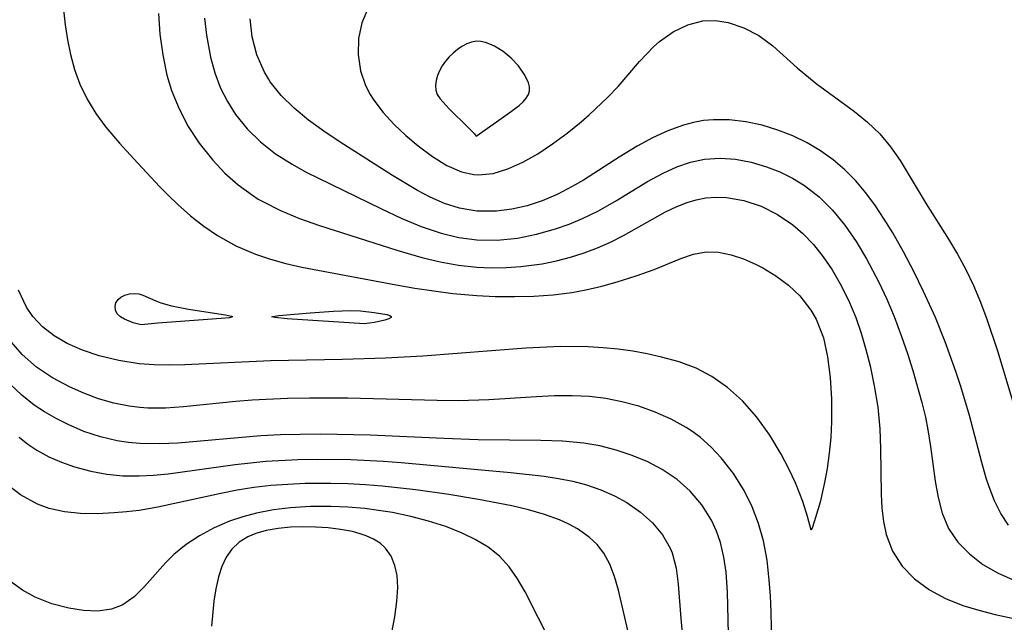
# Model space of a CAD drawing. Header units: metres. Extents: x 1073367 to 1082519, y 1569854 to 1574957.
# Tile 829 of 1056: x 1081938 to 1082026, y 1571786 to 1571840. Entities that reach past the tile are written whole.
import ezdxf

# ---------------------------------------------------------------- set-up
doc = ezdxf.new("R2010")
doc.units = ezdxf.units.M
doc.layers.add('CGG_CurvaNivelLidar_v1', color=253, linetype='Continuous', lineweight=30)

msp = doc.modelspace()

# ---------------------------------------------------------------- linework, layer by layer
at = {"layer": 'CGG_CurvaNivelLidar_v1'}
for p, q in [((1081941.5582, 1571841.0071, 74.5), (1081941.7005, 1571839.6535, 74.5)), ((1081968.8097, 1571841.099, 76.5), (1081968.2673, 1571839.823, 76.5)), ((1081950.0462, 1571840.6644, 75), (1081950.1808, 1571838.8047, 75)), ((1081954.1786, 1571840.2399, 75.5), (1081954.3435, 1571838.7222, 75.5)), ((1081958.4491, 1571838.5671, 76), (1081958.2649, 1571840.1988, 76)), ((1081998.8039, 1571840.0047, 76.5), (1081999.9377, 1571840.0277, 76.5)), ((1081999.9377, 1571840.0277, 76.5), (1082001.0788, 1571839.8495, 76.5)), ((1081941.7005, 1571839.6535, 74.5), (1081941.8983, 1571838.3087, 74.5)), ((1081968.2673, 1571839.823, 76.5), (1081967.9762, 1571838.4354, 76.5)), ((1081996.1516, 1571839.0308, 76.5), (1081997.4508, 1571839.6632, 76.5)), ((1081997.4508, 1571839.6632, 76.5), (1081998.8039, 1571840.0047, 76.5)), ((1082001.0788, 1571839.8495, 76.5), (1082002.4889, 1571839.3951, 76.5)), ((1082002.4889, 1571839.3951, 76.5), (1082003.8338, 1571838.6971, 76.5)), ((1081941.8983, 1571838.3087, 74.5), (1081942.1661, 1571836.9832, 74.5)), ((1081950.1808, 1571838.8047, 75), (1081950.4285, 1571836.9611, 75)), ((1081954.3435, 1571838.7222, 75.5), (1081954.7048, 1571836.7729, 75.5)), ((1081958.8734, 1571836.958, 76), (1081958.4491, 1571838.5671, 76)), ((1081967.9762, 1571838.4354, 76.5), (1081967.9287, 1571836.9924, 76.5)), ((1081994.9283, 1571838.1704, 76.5), (1081996.1516, 1571839.0308, 76.5)), ((1082003.8338, 1571838.6971, 76.5), (1082005.0712, 1571837.7776, 76.5)), ((1081976.8286, 1571837.4397, 77), (1081976.4386, 1571837.1245, 77)), ((1081977.237, 1571837.7152, 77), (1081976.8286, 1571837.4397, 77)), ((1081977.6589, 1571837.941, 77), (1081977.237, 1571837.7152, 77)), ((1081978.0911, 1571838.1023, 77), (1081977.6589, 1571837.941, 77)), ((1081978.5317, 1571838.1777, 77), (1081978.0911, 1571838.1023, 77)), ((1081978.931, 1571838.1573, 77), (1081978.5317, 1571838.1777, 77)), ((1081979.3334, 1571838.0668, 77), (1081978.931, 1571838.1573, 77)), ((1081979.7362, 1571837.922, 77), (1081979.3334, 1571838.0668, 77)), ((1081980.1364, 1571837.7348, 77), (1081979.7362, 1571837.922, 77)), ((1081980.9166, 1571837.2631, 77), (1081980.1364, 1571837.7348, 77)), ((1081993.1444, 1571836.3817, 76.5), (1081994.4059, 1571837.7166, 76.5)), ((1081994.4059, 1571837.7166, 76.5), (1081994.9283, 1571838.1704, 76.5)), ((1082005.0712, 1571837.7776, 76.5), (1082007.2674, 1571835.8168, 76.5)), ((1081942.1661, 1571836.9832, 74.5), (1081942.5352, 1571835.6402, 74.5)), ((1081950.4285, 1571836.9611, 75), (1081950.8114, 1571835.1525, 75)), ((1081954.7048, 1571836.7729, 75.5), (1081955.0986, 1571835.35, 75.5)), ((1081959.5421, 1571835.4181, 76), (1081958.8734, 1571836.958, 76)), ((1081967.9287, 1571836.9924, 76.5), (1081968.1366, 1571835.5465, 76.5)), ((1081976.0742, 1571836.775, 77), (1081975.7457, 1571836.3932, 77)), ((1081976.4386, 1571837.1245, 77), (1081976.0742, 1571836.775, 77)), ((1081981.6399, 1571836.6841, 77), (1081980.9166, 1571837.2631, 77)), ((1081982.2857, 1571835.9842, 77), (1081981.6399, 1571836.6841, 77)), ((1081942.5352, 1571835.6402, 74.5), (1081943.0129, 1571834.3426, 74.5)), ((1081975.4649, 1571835.9822, 77), (1081975.2306, 1571835.5495, 77)), ((1081975.7457, 1571836.3932, 77), (1081975.4649, 1571835.9822, 77)), ((1081982.8161, 1571835.2295, 77), (1081982.2857, 1571835.9842, 77)), ((1081991.2168, 1571834.1348, 76.5), (1081993.1444, 1571836.3817, 76.5)), ((1082007.2674, 1571835.8168, 76.5), (1082008.9573, 1571834.4065, 76.5)), ((1081950.8114, 1571835.1525, 75), (1081951.223, 1571833.7835, 75)), ((1081955.0986, 1571835.35, 75.5), (1081955.6163, 1571833.9818, 75.5)), ((1081959.8992, 1571834.8064, 76), (1081959.5421, 1571835.4181, 76)), ((1081960.0597, 1571834.5616, 76), (1081959.8992, 1571834.8064, 76)), ((1081968.1366, 1571835.5465, 76.5), (1081968.5978, 1571834.2086, 76.5)), ((1081975.0446, 1571835.1057, 77), (1081974.914, 1571834.6601, 77)), ((1081975.2306, 1571835.5495, 77), (1081975.0446, 1571835.1057, 77)), ((1081983.0267, 1571834.8467, 77), (1081982.8161, 1571835.2295, 77)), ((1081983.1878, 1571834.4672, 77), (1081983.0267, 1571834.8467, 77)), ((1081943.0129, 1571834.3426, 74.5), (1081943.6706, 1571832.9915, 74.5)), ((1081955.6163, 1571833.9818, 75.5), (1081956.2232, 1571832.7749, 75.5)), ((1081961.0442, 1571833.3237, 76), (1081960.0597, 1571834.5616, 76)), ((1081968.5978, 1571834.2086, 76.5), (1081969.0239, 1571833.4054, 76.5)), ((1081974.914, 1571834.6601, 77), (1081974.8526, 1571834.2219, 77)), ((1081974.8526, 1571834.2219, 77), (1081974.8824, 1571833.801, 77)), ((1081983.2832, 1571834.0965, 77), (1081983.1878, 1571834.4672, 77)), ((1081983.2904, 1571833.7404, 77), (1081983.2832, 1571834.0965, 77)), ((1081990.3036, 1571833.1789, 76.5), (1081991.2168, 1571834.1348, 76.5)), ((1082008.9573, 1571834.4065, 76.5), (1082012.3827, 1571831.891, 76.5)), ((1081943.6706, 1571832.9915, 74.5), (1081944.4532, 1571831.7068, 74.5)), ((1081951.223, 1571833.7835, 75), (1081951.8961, 1571832.1299, 75)), ((1081962.2033, 1571832.1841, 76), (1081961.0442, 1571833.3237, 76)), ((1081969.0239, 1571833.4054, 76.5), (1081969.2743, 1571833.011, 76.5)), ((1081969.2743, 1571833.011, 76.5), (1081970.1575, 1571831.8424, 76.5)), ((1081974.8824, 1571833.801, 77), (1081975.017, 1571833.4212, 77)), ((1081975.017, 1571833.4212, 77), (1081975.2799, 1571833.0144, 77)), ((1081975.2799, 1571833.0144, 77), (1081976.0865, 1571832.1252, 77)), ((1081982.7241, 1571832.7669, 77), (1081982.9952, 1571833.0803, 77)), ((1081982.9952, 1571833.0803, 77), (1081983.189, 1571833.4018, 77)), ((1081983.189, 1571833.4018, 77), (1081983.2904, 1571833.7404, 77)), ((1081988.6394, 1571831.6032, 76.5), (1081990.3036, 1571833.1789, 76.5)), ((1081951.8961, 1571832.1299, 75), (1081952.7257, 1571830.5515, 75)), ((1081956.2232, 1571832.7749, 75.5), (1081956.9479, 1571831.6373, 75.5)), ((1081963.4899, 1571831.122, 76), (1081962.2033, 1571832.1841, 76)), ((1081976.0865, 1571832.1252, 77), (1081977.7959, 1571830.4615, 77)), ((1081981.3551, 1571831.6756, 77), (1081982.3454, 1571832.4249, 77)), ((1081982.3454, 1571832.4249, 77), (1081982.7241, 1571832.7669, 77)), ((1081944.4532, 1571831.7068, 74.5), (1081945.3398, 1571830.4868, 74.5)), ((1081956.9479, 1571831.6373, 75.5), (1081957.9895, 1571830.3456, 75.5)), ((1081970.1575, 1571831.8424, 76.5), (1081971.1748, 1571830.7351, 76.5)), ((1081978.5, 1571829.6932, 77), (1081981.3551, 1571831.6756, 77)), ((1081987.9234, 1571830.9764, 76.5), (1081988.6394, 1571831.6032, 76.5)), ((1082012.3827, 1571831.891, 76.5), (1082013.5679, 1571830.9398, 76.5)), ((1081945.3398, 1571830.4868, 74.5), (1081946.5526, 1571829.0546, 74.5)), ((1081952.7257, 1571830.5515, 75), (1081953.6946, 1571829.0564, 75)), ((1081957.9895, 1571830.3456, 75.5), (1081959.1822, 1571829.1781, 75.5)), ((1081964.867, 1571830.1218, 76), (1081963.4899, 1571831.122, 76)), ((1081971.1748, 1571830.7351, 76.5), (1081972.2222, 1571829.7465, 76.5)), ((1081977.7959, 1571830.4615, 77), (1081978.3322, 1571829.9107, 77)), ((1081986.6518, 1571829.9456, 76.5), (1081987.9234, 1571830.9764, 76.5)), ((1081997.08, 1571830.673, 76), (1081995.6767, 1571830.1678, 76)), ((1081997.9679, 1571830.9114, 76), (1081997.08, 1571830.673, 76)), ((1081998.8633, 1571831.0778, 76), (1081997.9679, 1571830.9114, 76)), ((1081999.7535, 1571831.1632, 76), (1081998.8633, 1571831.0778, 76)), ((1082001.2056, 1571831.1514, 76), (1081999.7535, 1571831.1632, 76)), ((1082002.6611, 1571830.9803, 76), (1082001.2056, 1571831.1514, 76)), ((1082004.1093, 1571830.6715, 76), (1082002.6611, 1571830.9803, 76)), ((1082005.5382, 1571830.2377, 76), (1082004.1093, 1571830.6715, 76)), ((1082013.5679, 1571830.9398, 76.5), (1082014.6609, 1571829.8952, 76.5)), ((1081966.3265, 1571829.1539, 76), (1081964.867, 1571830.1218, 76)), ((1081972.2222, 1571829.7465, 76.5), (1081973.3188, 1571828.8209, 76.5)), ((1081978.3322, 1571829.9107, 77), (1081978.5, 1571829.6932, 77)), ((1081985.3441, 1571828.9871, 76.5), (1081986.6518, 1571829.9456, 76.5)), ((1081994.2951, 1571829.5366, 76), (1081992.9389, 1571828.8031, 76)), ((1081995.6767, 1571830.1678, 76), (1081994.2951, 1571829.5366, 76)), ((1082006.867, 1571829.7149, 76), (1082005.5382, 1571830.2377, 76)), ((1082008.1552, 1571829.086, 76), (1082006.867, 1571829.7149, 76)), ((1082014.6609, 1571829.8952, 76.5), (1082015.614, 1571828.7448, 76.5)), ((1081946.5526, 1571829.0546, 74.5), (1081947.8312, 1571827.6602, 74.5)), ((1081953.6946, 1571829.0564, 75), (1081954.9073, 1571827.5306, 75)), ((1081959.1822, 1571829.1781, 75.5), (1081960.5451, 1571828.1172, 75.5)), ((1081971.026, 1571826.1538, 76), (1081966.3265, 1571829.1539, 76)), ((1081973.3188, 1571828.8209, 76.5), (1081974.5833, 1571827.8715, 76.5)), ((1081984.0157, 1571828.1168, 76.5), (1081985.3441, 1571828.9871, 76.5)), ((1081992.9389, 1571828.8031, 76), (1081991.3266, 1571827.8088, 76)), ((1082009.3426, 1571828.3808, 76), (1082008.1552, 1571829.086, 76)), ((1082015.614, 1571828.7448, 76.5), (1082016.4777, 1571827.4944, 76.5)), ((1081960.5451, 1571828.1172, 75.5), (1081962.0193, 1571827.1748, 75.5)), ((1081974.5833, 1571827.8715, 76.5), (1081975.8734, 1571827.0727, 76.5)), ((1081982.6836, 1571827.3613, 76.5), (1081984.0157, 1571828.1168, 76.5)), ((1081991.3266, 1571827.8088, 76), (1081988.1202, 1571825.7481, 76)), ((1081998.9658, 1571827.6302, 75.5), (1082000.3518, 1571827.7229, 75.5)), ((1082000.3518, 1571827.7229, 75.5), (1082001.7456, 1571827.6252, 75.5)), ((1082010.4712, 1571827.5783, 76), (1082009.3426, 1571828.3808, 76)), ((1081947.8312, 1571827.6602, 74.5), (1081950.1414, 1571825.1916, 74.5)), ((1081954.9073, 1571827.5306, 75), (1081956.0036, 1571826.3817, 75)), ((1081962.0193, 1571827.1748, 75.5), (1081963.2323, 1571826.504, 75.5)), ((1081975.8734, 1571827.0727, 76.5), (1081977.1919, 1571826.496, 76.5)), ((1081981.3523, 1571826.7571, 76.5), (1081982.6836, 1571827.3613, 76.5)), ((1081995.2439, 1571826.379, 75.5), (1081996.4654, 1571826.9301, 75.5)), ((1081996.4654, 1571826.9301, 75.5), (1081997.7065, 1571827.3576, 75.5)), ((1081997.7065, 1571827.3576, 75.5), (1081998.9658, 1571827.6302, 75.5)), ((1082001.7456, 1571827.6252, 75.5), (1082003.1343, 1571827.3644, 75.5)), ((1082003.1343, 1571827.3644, 75.5), (1082004.5217, 1571826.9529, 75.5)), ((1082004.5217, 1571826.9529, 75.5), (1082005.6956, 1571826.4877, 75.5)), ((1082011.5295, 1571826.6773, 76), (1082010.4712, 1571827.5783, 76)), ((1082016.4777, 1571827.4944, 76.5), (1082018.8163, 1571823.6336, 76.5)), ((1081956.0036, 1571826.3817, 75), (1081957.1889, 1571825.3294, 75)), ((1081963.2323, 1571826.504, 75.5), (1081970.0409, 1571823.1683, 75.5)), ((1081973.2535, 1571824.807, 76), (1081971.026, 1571826.1538, 76)), ((1081977.1919, 1571826.496, 76.5), (1081978.3029, 1571826.2497, 76.5)), ((1081978.3029, 1571826.2497, 76.5), (1081978.7217, 1571826.2227, 76.5)), ((1081978.7217, 1571826.2227, 76.5), (1081980.0289, 1571826.356, 76.5)), ((1081980.0289, 1571826.356, 76.5), (1081981.3523, 1571826.7571, 76.5)), ((1081993.8458, 1571825.6196, 75.5), (1081995.2439, 1571826.379, 75.5)), ((1082005.6956, 1571826.4877, 75.5), (1082006.8337, 1571825.9243, 75.5)), ((1082006.8337, 1571825.9243, 75.5), (1082007.9235, 1571825.2606, 75.5)), ((1082012.5051, 1571825.681, 76), (1082011.5295, 1571826.6773, 76)), ((1081950.1414, 1571825.1916, 74.5), (1081950.9603, 1571824.3702, 74.5)), ((1081957.1889, 1571825.3294, 75), (1081958.463, 1571824.3898, 75)), ((1081987.1175, 1571825.1675, 76), (1081985.7598, 1571824.4714, 76)), ((1081988.1202, 1571825.7481, 76), (1081987.1175, 1571825.1675, 76)), ((1081991.0649, 1571823.9317, 75.5), (1081993.8458, 1571825.6196, 75.5)), ((1082007.9235, 1571825.2606, 75.5), (1082009.2362, 1571824.2473, 75.5)), ((1082013.4114, 1571824.6022, 76), (1082012.5051, 1571825.681, 76)), ((1081950.9603, 1571824.3702, 74.5), (1081951.7989, 1571823.5712, 74.5)), ((1081958.463, 1571824.3898, 75), (1081958.9864, 1571824.0579, 75)), ((1081974.3815, 1571824.2174, 76), (1081973.2535, 1571824.807, 76)), ((1081975.6763, 1571823.662, 76), (1081974.3815, 1571824.2174, 76)), ((1081985.7598, 1571824.4714, 76), (1081984.4313, 1571823.91, 76)), ((1081998.2251, 1571823.9982, 75), (1081999.0688, 1571824.1633, 75)), ((1081999.0688, 1571824.1633, 75), (1081999.9948, 1571824.2341, 75)), ((1081999.9948, 1571824.2341, 75), (1082000.9244, 1571824.1987, 75)), ((1082000.9244, 1571824.1987, 75), (1082002.4925, 1571823.9235, 75)), ((1082009.2362, 1571824.2473, 75.5), (1082010.4224, 1571823.0654, 75.5)), ((1082014.2603, 1571823.4582, 76), (1082013.4114, 1571824.6022, 76)), ((1081951.7989, 1571823.5712, 74.5), (1081952.9299, 1571822.5674, 74.5)), ((1081958.9864, 1571824.0579, 75), (1081959.3354, 1571823.8529, 75)), ((1081959.3354, 1571823.8529, 75), (1081960.9764, 1571823.021, 75)), ((1081977.0003, 1571823.2467, 76), (1081975.6763, 1571823.662, 76)), ((1081983.0796, 1571823.4621, 76), (1081981.7134, 1571823.1395, 76)), ((1081984.4313, 1571823.91, 76), (1081983.0796, 1571823.4621, 76)), ((1081989.4607, 1571823.0113, 75.5), (1081991.0649, 1571823.9317, 75.5)), ((1081995.4792, 1571822.9002, 75), (1081996.4303, 1571823.3617, 75)), ((1081996.4303, 1571823.3617, 75), (1081997.3906, 1571823.7466, 75)), ((1081997.3906, 1571823.7466, 75), (1081998.2251, 1571823.9982, 75)), ((1082002.4925, 1571823.9235, 75), (1082004.0288, 1571823.4089, 75)), ((1082004.0288, 1571823.4089, 75), (1082005.5037, 1571822.675, 75)), ((1082015.0569, 1571822.2685, 76), (1082014.2603, 1571823.4582, 76)), ((1082018.8163, 1571823.6336, 76.5), (1082020.8008, 1571820.4682, 76.5)), ((1081952.9299, 1571822.5674, 74.5), (1081954.105, 1571821.6293, 74.5)), ((1081960.9764, 1571823.021, 75), (1081962.6985, 1571822.3079, 75)), ((1081970.0409, 1571823.1683, 75.5), (1081971.7968, 1571822.3433, 75.5)), ((1081978.5605, 1571822.9765, 76), (1081977.0003, 1571823.2467, 76)), ((1081980.3403, 1571822.9601, 76), (1081978.5605, 1571822.9765, 76)), ((1081981.7134, 1571823.1395, 76), (1081980.3403, 1571822.9601, 76)), ((1081988.0375, 1571822.3141, 75.5), (1081989.4607, 1571823.0113, 75.5)), ((1081991.6902, 1571820.7778, 75), (1081995.4792, 1571822.9002, 75)), ((1082005.5037, 1571822.675, 75), (1082006.8663, 1571821.7482, 75)), ((1082010.4224, 1571823.0654, 75.5), (1082011.5253, 1571821.7152, 75.5)), ((1081954.105, 1571821.6293, 74.5), (1081955.3358, 1571820.7792, 74.5)), ((1081962.6985, 1571822.3079, 75), (1081964.4742, 1571821.6745, 75)), ((1081964.4742, 1571821.6745, 75), (1081971.4023, 1571819.4776, 75)), ((1081971.7968, 1571822.3433, 75.5), (1081973.5731, 1571821.6033, 75.5)), ((1081973.5731, 1571821.6033, 75.5), (1081975.3776, 1571820.9977, 75.5)), ((1081985.605, 1571821.3864, 75.5), (1081986.8332, 1571821.8173, 75.5)), ((1081986.8332, 1571821.8173, 75.5), (1081988.0375, 1571822.3141, 75.5)), ((1082006.8663, 1571821.7482, 75), (1082007.7776, 1571820.9717, 75)), ((1082011.5253, 1571821.7152, 75.5), (1082012.5364, 1571820.2562, 75.5)), ((1082015.812, 1571821.0382, 76), (1082015.0569, 1571822.2685, 76)), ((1081955.3358, 1571820.7792, 74.5), (1081956.9883, 1571819.8584, 74.5)), ((1081975.3776, 1571820.9977, 75.5), (1081976.9657, 1571820.6241, 75.5)), ((1081976.9657, 1571820.6241, 75.5), (1081978.574, 1571820.4128, 75.5)), ((1081982.22, 1571820.568, 75.5), (1081983.9238, 1571820.9087, 75.5)), ((1081983.9238, 1571820.9087, 75.5), (1081985.605, 1571821.3864, 75.5)), ((1081990.5521, 1571820.208, 75), (1081991.6902, 1571820.7778, 75)), ((1082007.7776, 1571820.9717, 75), (1082008.7282, 1571819.9825, 75)), ((1082016.7804, 1571819.3165, 76), (1082015.812, 1571821.0382, 76)), ((1081956.9883, 1571819.8584, 74.5), (1081958.7321, 1571819.1113, 74.5)), ((1081978.574, 1571820.4128, 75.5), (1081980.3972, 1571820.3871, 75.5)), ((1081980.3972, 1571820.3871, 75.5), (1081982.22, 1571820.568, 75.5)), ((1081989.3804, 1571819.6892, 75), (1081990.5521, 1571820.208, 75)), ((1082008.7282, 1571819.9825, 75), (1082009.5992, 1571818.8918, 75)), ((1082012.5364, 1571820.2562, 75.5), (1082013.4677, 1571818.7141, 75.5)), ((1082020.8008, 1571820.4682, 76.5), (1082021.607, 1571819.1297, 76.5)), ((1081958.7321, 1571819.1113, 74.5), (1081960.0854, 1571818.6626, 74.5)), ((1081971.4023, 1571819.4776, 75), (1081973.6412, 1571818.8295, 75)), ((1081986.9502, 1571818.8412, 75), (1081988.1782, 1571819.2306, 75)), ((1081988.1782, 1571819.2306, 75), (1081989.3804, 1571819.6892, 75)), ((1081996.8319, 1571818.7361, 74.5), (1081997.9661, 1571819.1156, 74.5)), ((1081997.9661, 1571819.1156, 74.5), (1081999.0928, 1571819.3226, 74.5)), ((1081999.0928, 1571819.3226, 74.5), (1082000.2086, 1571819.2977, 74.5)), ((1082000.2086, 1571819.2977, 74.5), (1082001.3324, 1571819.0735, 74.5)), ((1082001.3324, 1571819.0735, 74.5), (1082002.4597, 1571818.6928, 74.5)), ((1082009.5992, 1571818.8918, 75), (1082010.3965, 1571817.7187, 75)), ((1082017.697, 1571817.5552, 76), (1082016.7804, 1571819.3165, 76)), ((1082021.607, 1571819.1297, 76.5), (1082022.3618, 1571817.7562, 76.5)), ((1081960.0854, 1571818.6626, 74.5), (1081961.4713, 1571818.2892, 74.5)), ((1081961.4713, 1571818.2892, 74.5), (1081962.881, 1571817.972, 74.5)), ((1081973.6412, 1571818.8295, 75), (1081975.2744, 1571818.4426, 75)), ((1081975.2744, 1571818.4426, 75), (1081976.9189, 1571818.1473, 75)), ((1081976.9189, 1571818.1473, 75), (1081978.5722, 1571817.9637, 75)), ((1081981.2029, 1571817.9328, 75), (1081982.5154, 1571818.0221, 75)), ((1081982.5154, 1571818.0221, 75), (1081984.4312, 1571818.2694, 75)), ((1081984.4312, 1571818.2694, 75), (1081985.6996, 1571818.5206, 75)), ((1081985.6996, 1571818.5206, 75), (1081986.9502, 1571818.8412, 75)), ((1081994.4558, 1571817.7601, 74.5), (1081996.8319, 1571818.7361, 74.5)), ((1082002.4597, 1571818.6928, 74.5), (1082003.5847, 1571818.1912, 74.5)), ((1082003.5847, 1571818.1912, 74.5), (1082004.1816, 1571817.8833, 74.5)), ((1082013.4677, 1571818.7141, 75.5), (1082014.577, 1571816.6024, 75.5)), ((1081962.881, 1571817.972, 74.5), (1081971.3336, 1571816.3612, 74.5)), ((1081978.5722, 1571817.9637, 75), (1081979.8873, 1571817.9105, 75)), ((1081979.8873, 1571817.9105, 75), (1081981.2029, 1571817.9328, 75)), ((1081991.1439, 1571816.6432, 74.5), (1081992.8417, 1571817.1747, 74.5)), ((1081992.8417, 1571817.1747, 74.5), (1081994.4558, 1571817.7601, 74.5)), ((1082004.1816, 1571817.8833, 74.5), (1082005.3597, 1571817.1779, 74.5)), ((1082005.3597, 1571817.1779, 74.5), (1082006.477, 1571816.3529, 74.5)), ((1082010.3965, 1571817.7187, 75), (1082011.1223, 1571816.4777, 75)), ((1082018.5738, 1571815.7697, 76), (1082017.697, 1571817.5552, 76)), ((1082022.3618, 1571817.7562, 76.5), (1082023.0542, 1571816.3105, 76.5)), ((1081971.3336, 1571816.3612, 74.5), (1081973.0212, 1571816.0712, 74.5)), ((1081988.3378, 1571815.9287, 74.5), (1081989.757, 1571816.2598, 74.5)), ((1081989.757, 1571816.2598, 74.5), (1081991.1439, 1571816.6432, 74.5)), ((1082006.477, 1571816.3529, 74.5), (1082007.4945, 1571815.3936, 74.5)), ((1082011.1223, 1571816.4777, 75), (1082011.8577, 1571815.0017, 75)), ((1082014.577, 1571816.6024, 75.5), (1082015.2828, 1571815.0826, 75.5)), ((1082023.0542, 1571816.3105, 76.5), (1082023.6801, 1571814.8238, 76.5)), ((1081938.2184, 1571814.3853, 74.5), (1081937.5037, 1571815.8955, 74.5)), ((1081946.6945, 1571815.2729, 74), (1081947.054, 1571815.4569, 74)), ((1081947.054, 1571815.4569, 74), (1081947.4516, 1571815.5708, 74)), ((1081947.4516, 1571815.5708, 74), (1081947.8679, 1571815.6114, 74)), ((1081947.8679, 1571815.6114, 74), (1081948.2876, 1571815.5694, 74)), ((1081948.2876, 1571815.5694, 74), (1081948.6595, 1571815.456, 74)), ((1081948.6595, 1571815.456, 74), (1081949.8103, 1571814.9334, 74)), ((1081973.0212, 1571816.0712, 74.5), (1081976.4171, 1571815.6114, 74.5)), ((1081976.4171, 1571815.6114, 74.5), (1081978.5742, 1571815.4146, 74.5)), ((1081978.5742, 1571815.4146, 74.5), (1081980.1952, 1571815.3398, 74.5)), ((1081980.1952, 1571815.3398, 74.5), (1081981.9381, 1571815.3218, 74.5)), ((1081981.9381, 1571815.3218, 74.5), (1081983.673, 1571815.369, 74.5)), ((1081983.673, 1571815.369, 74.5), (1081985.3931, 1571815.491, 74.5)), ((1081985.3931, 1571815.491, 74.5), (1081987.09, 1571815.7025, 74.5)), ((1081987.09, 1571815.7025, 74.5), (1081988.3378, 1571815.9287, 74.5)), ((1082007.4945, 1571815.3936, 74.5), (1082008.4836, 1571814.1192, 74.5)), ((1082019.6335, 1571813.4407, 76), (1082018.5738, 1571815.7697, 76)), ((1081946.1658, 1571814.4397, 74), (1081946.2469, 1571814.7644, 74)), ((1081946.2469, 1571814.7644, 74), (1081946.4294, 1571815.0504, 74)), ((1081946.4294, 1571815.0504, 74), (1081946.6945, 1571815.2729, 74)), ((1081949.8103, 1571814.9334, 74), (1081950.2598, 1571814.7684, 74)), ((1081950.2598, 1571814.7684, 74), (1081951.2222, 1571814.5054, 74)), ((1081951.2222, 1571814.5054, 74), (1081952.7464, 1571814.2114, 74)), ((1082011.8577, 1571815.0017, 75), (1082012.4982, 1571813.4652, 75)), ((1082015.2828, 1571815.0826, 75.5), (1082015.9328, 1571813.5319, 75.5)), ((1082023.6801, 1571814.8238, 76.5), (1082024.2548, 1571813.3071, 76.5)), ((1081938.7959, 1571813.5415, 74.5), (1081938.2184, 1571814.3853, 74.5)), ((1081946.2004, 1571814.1062, 74), (1081946.1658, 1571814.4397, 74)), ((1081946.3628, 1571813.7924, 74), (1081946.2004, 1571814.1062, 74)), ((1081946.6421, 1571813.5257, 74), (1081946.3628, 1571813.7924, 74)), ((1081952.7464, 1571814.2114, 74), (1081956.0495, 1571813.7031, 74)), ((1081956.0495, 1571813.7031, 74), (1081956.5941, 1571813.5828, 74)), ((1081956.5941, 1571813.5828, 74), (1081956.6902, 1571813.5288, 74)), ((1081960.2878, 1571813.5523, 74), (1081960.8378, 1571813.6328, 74)), ((1081960.8378, 1571813.6328, 74), (1081963.6417, 1571813.8833, 74)), ((1081963.6417, 1571813.8833, 74), (1081965.7309, 1571814.0313, 74)), ((1081965.7309, 1571814.0313, 74), (1081967.2903, 1571814.0836, 74)), ((1081967.2903, 1571814.0836, 74), (1081968.1478, 1571814.0555, 74)), ((1081968.1478, 1571814.0555, 74), (1081969.3773, 1571813.9099, 74)), ((1081969.3773, 1571813.9099, 74), (1081970.5097, 1571813.7141, 74)), ((1081970.5097, 1571813.7141, 74), (1081970.7685, 1571813.6342, 74)), ((1081970.7685, 1571813.6342, 74), (1081970.906, 1571813.5432, 74)), ((1082008.4836, 1571814.1192, 74.5), (1082008.9563, 1571813.3118, 74.5)), ((1081939.6517, 1571812.6178, 74.5), (1081938.7959, 1571813.5415, 74.5)), ((1081947.0028, 1571813.3003, 74), (1081946.6421, 1571813.5257, 74)), ((1081947.7906, 1571812.9695, 74), (1081947.0028, 1571813.3003, 74)), ((1081948.5, 1571812.7853, 74), (1081947.7906, 1571812.9695, 74)), ((1081949.9934, 1571812.9383, 74), (1081948.5, 1571812.7853, 74)), ((1081955.6784, 1571813.348, 74), (1081949.9934, 1571812.9383, 74)), ((1081956.4033, 1571813.4312, 74), (1081955.6784, 1571813.348, 74)), ((1081956.6196, 1571813.4776, 74), (1081956.4033, 1571813.4312, 74)), ((1081956.6902, 1571813.5288, 74), (1081956.6196, 1571813.4776, 74)), ((1081960.1919, 1571813.5137, 74), (1081960.2878, 1571813.5523, 74)), ((1081960.4678, 1571813.4395, 74), (1081960.1919, 1571813.5137, 74)), ((1081961.5922, 1571813.3346, 74), (1081960.4678, 1571813.4395, 74)), ((1081968.5, 1571812.8976, 74), (1081961.5922, 1571813.3346, 74)), ((1081969.3951, 1571813.0136, 74), (1081968.5, 1571812.8976, 74)), ((1081970.3139, 1571813.2125, 74), (1081969.3951, 1571813.0136, 74)), ((1081970.6787, 1571813.3278, 74), (1081970.3139, 1571813.2125, 74)), ((1081970.8907, 1571813.444, 74), (1081970.6787, 1571813.3278, 74)), ((1081970.906, 1571813.5432, 74), (1081970.8907, 1571813.444, 74)), ((1082008.9563, 1571813.3118, 74.5), (1082009.6043, 1571811.6229, 74.5)), ((1082012.4982, 1571813.4652, 75), (1082012.9905, 1571812.0445, 75)), ((1082015.9328, 1571813.5319, 75.5), (1082016.6037, 1571811.7451, 75.5)), ((1082020.5161, 1571811.2631, 76), (1082019.6335, 1571813.4407, 76)), ((1082024.2548, 1571813.3071, 76.5), (1082025.2095, 1571810.4691, 76.5)), ((1081940.6952, 1571811.8046, 74.5), (1081939.6517, 1571812.6178, 74.5)), ((1081941.8637, 1571811.1278, 74.5), (1081940.6952, 1571811.8046, 74.5)), ((1082012.9905, 1571812.0445, 75), (1082013.4163, 1571810.5947, 75)), ((1081937.8419, 1571810.1485, 75), (1081936.717, 1571811.4516, 75)), ((1081943.2603, 1571810.5183, 74.5), (1081941.8637, 1571811.1278, 74.5)), ((1082009.6043, 1571811.6229, 74.5), (1082009.985, 1571809.9389, 74.5)), ((1082016.6037, 1571811.7451, 75.5), (1082017.1318, 1571810.2229, 75.5)), ((1082021.4832, 1571808.6146, 76), (1082020.5161, 1571811.2631, 76)), ((1081939.1256, 1571809.0072, 75), (1081937.8419, 1571810.1485, 75)), ((1081944.7424, 1571810.0265, 74.5), (1081943.2603, 1571810.5183, 74.5)), ((1081982.9547, 1571810.7166, 74.5), (1081973.7365, 1571809.9999, 74.5)), ((1081986.0787, 1571810.853, 74.5), (1081982.9547, 1571810.7166, 74.5)), ((1081988.5259, 1571810.8347, 74.5), (1081986.0787, 1571810.853, 74.5)), ((1081989.8793, 1571810.7493, 74.5), (1081988.5259, 1571810.8347, 74.5)), ((1081991.2241, 1571810.6108, 74.5), (1081989.8793, 1571810.7493, 74.5)), ((1081992.5373, 1571810.4274, 74.5), (1081991.2241, 1571810.6108, 74.5)), ((1081993.8369, 1571810.1962, 74.5), (1081992.5373, 1571810.4274, 74.5)), ((1081995.1184, 1571809.9121, 74.5), (1081993.8369, 1571810.1962, 74.5)), ((1082013.4163, 1571810.5947, 75), (1082013.7871, 1571809.1259, 75)), ((1082017.1318, 1571810.2229, 75.5), (1082017.626, 1571808.6941, 75.5)), ((1082025.2095, 1571810.4691, 76.5), (1082026.7425, 1571805.3139, 76.5)), ((1081946.5004, 1571809.594, 74.5), (1081944.7424, 1571810.0265, 74.5)), ((1081948.3181, 1571809.3138, 74.5), (1081946.5004, 1571809.594, 74.5)), ((1081949.6604, 1571809.2188, 74.5), (1081948.3181, 1571809.3138, 74.5)), ((1081951.0226, 1571809.1955, 74.5), (1081949.6604, 1571809.2188, 74.5)), ((1081952.4005, 1571809.2201, 74.5), (1081951.0226, 1571809.1955, 74.5)), ((1081960.0872, 1571809.5803, 74.5), (1081952.4005, 1571809.2201, 74.5)), ((1081966.5462, 1571809.6867, 74.5), (1081960.0872, 1571809.5803, 74.5)), ((1081970.3807, 1571809.7974, 74.5), (1081966.5462, 1571809.6867, 74.5)), ((1081973.7365, 1571809.9999, 74.5), (1081970.3807, 1571809.7974, 74.5)), ((1081996.6873, 1571809.473, 74.5), (1081995.1184, 1571809.9121, 74.5)), ((1081998.2229, 1571808.9109, 74.5), (1081996.6873, 1571809.473, 74.5)), ((1082009.985, 1571809.9389, 74.5), (1082010.2258, 1571808.0852, 74.5)), ((1081940.5475, 1571808.046, 75), (1081939.1256, 1571809.0072, 75)), ((1081999.6269, 1571808.1723, 74.5), (1081998.2229, 1571808.9109, 74.5)), ((1082013.7871, 1571809.1259, 75), (1082014.1687, 1571807.3333, 75)), ((1082017.626, 1571808.6941, 75.5), (1082018.4342, 1571805.8447, 75.5)), ((1082021.9237, 1571807.2809, 76), (1082021.4832, 1571808.6146, 76)), ((1081937.811, 1571806.497, 75.5), (1081936.7606, 1571807.4684, 75.5)), ((1081942.077, 1571807.2319, 75), (1081940.5475, 1571808.046, 75)), ((1082001.0242, 1571807.197, 74.5), (1081999.6269, 1571808.1723, 74.5)), ((1082010.2258, 1571808.0852, 74.5), (1082010.3388, 1571806.1297, 74.5)), ((1081943.3654, 1571806.6655, 75), (1081942.077, 1571807.2319, 75)), ((1081944.6916, 1571806.1816, 75), (1081943.3654, 1571806.6655, 75)), ((1082002.3589, 1571806.0003, 74.5), (1082001.0242, 1571807.197, 74.5)), ((1082014.1687, 1571807.3333, 75), (1082014.4768, 1571805.4156, 75)), ((1082022.6914, 1571804.6725, 76), (1082021.9237, 1571807.2809, 76)), ((1081938.9316, 1571805.616, 75.5), (1081937.811, 1571806.497, 75.5)), ((1081946.0491, 1571805.7905, 75), (1081944.6916, 1571806.1816, 75)), ((1081947.4337, 1571805.5078, 75), (1081946.0491, 1571805.7905, 75)), ((1081956.9953, 1571805.9343, 75), (1081952.2939, 1571805.4407, 75)), ((1081958.4391, 1571806.0563, 75), (1081956.9953, 1571805.9343, 75)), ((1081961.6128, 1571806.2055, 75), (1081958.4391, 1571806.0563, 75)), ((1081963.5708, 1571806.2349, 75), (1081961.6128, 1571806.2055, 75)), ((1081967.0061, 1571806.2145, 75), (1081963.5708, 1571806.2349, 75)), ((1081975.0245, 1571806.0065, 75), (1081967.0061, 1571806.2145, 75)), ((1081976.9137, 1571805.9918, 75), (1081975.0245, 1571806.0065, 75)), ((1081979.6407, 1571806.0791, 75), (1081976.9137, 1571805.9918, 75)), ((1081983.9108, 1571806.3617, 75), (1081979.6407, 1571806.0791, 75)), ((1081985.5157, 1571806.4347, 75), (1081983.9108, 1571806.3617, 75)), ((1081987.0908, 1571806.4448, 75), (1081985.5157, 1571806.4347, 75)), ((1081988.6514, 1571806.3671, 75), (1081987.0908, 1571806.4448, 75)), ((1081990.1163, 1571806.1911, 75), (1081988.6514, 1571806.3671, 75)), ((1081991.5564, 1571805.9146, 75), (1081990.1163, 1571806.1911, 75)), ((1081993.0769, 1571805.5054, 75), (1081991.5564, 1571805.9146, 75)), ((1082003.6526, 1571804.5234, 74.5), (1082002.3589, 1571806.0003, 74.5)), ((1082010.3388, 1571806.1297, 74.5), (1082010.3353, 1571804.1394, 74.5)), ((1082018.4342, 1571805.8447, 75.5), (1082018.7443, 1571804.528, 75.5)), ((1081939.8428, 1571805.0064, 75.5), (1081938.9316, 1571805.616, 75.5)), ((1081940.8793, 1571804.4025, 75.5), (1081939.8428, 1571805.0064, 75.5)), ((1081948.3794, 1571805.3886, 75), (1081947.4337, 1571805.5078, 75)), ((1081949.0926, 1571805.34, 75), (1081948.3794, 1571805.3886, 75)), ((1081950.6839, 1571805.338, 75), (1081949.0926, 1571805.34, 75)), ((1081952.2939, 1571805.4407, 75), (1081950.6839, 1571805.338, 75)), ((1081994.5507, 1571804.9863, 75), (1081993.0769, 1571805.5054, 75)), ((1081995.9657, 1571804.3576, 75), (1081994.5507, 1571804.9863, 75)), ((1082014.4768, 1571805.4156, 75), (1082014.6675, 1571803.496, 75)), ((1081941.951, 1571803.8613, 75.5), (1081940.8793, 1571804.4025, 75.5)), ((1081997.3053, 1571803.6119, 75), (1081995.9657, 1571804.3576, 75)), ((1082004.8098, 1571802.9031, 74.5), (1082003.6526, 1571804.5234, 74.5)), ((1082010.3353, 1571804.1394, 74.5), (1082010.2647, 1571802.7053, 74.5)), ((1082018.7443, 1571804.528, 75.5), (1082018.972, 1571803.3861, 75.5)), ((1082023.7835, 1571800.4675, 76), (1082022.6914, 1571804.6725, 76)), ((1081943.3784, 1571803.2571, 75.5), (1081941.951, 1571803.8613, 75.5)), ((1081944.8479, 1571802.7672, 75.5), (1081943.3784, 1571803.2571, 75.5)), ((1081964.556, 1571803.0011, 75.5), (1081960.9889, 1571802.9407, 75.5)), ((1081969.0066, 1571802.9132, 75.5), (1081964.556, 1571803.0011, 75.5)), ((1081997.9244, 1571803.202, 75), (1081997.3053, 1571803.6119, 75)), ((1081998.5867, 1571802.7022, 75), (1081997.9244, 1571803.202, 75)), ((1082014.6675, 1571803.496, 75), (1082014.7344, 1571801.7355, 75)), ((1082018.972, 1571803.3861, 75.5), (1082019.2104, 1571801.9119, 75.5)), ((1081937.5851, 1571802.7252, 76), (1081938.3582, 1571802.1227, 76)), ((1081938.3582, 1571802.1227, 76), (1081939.1683, 1571801.5795, 76)), ((1081946.3544, 1571802.4069, 75.5), (1081944.8479, 1571802.7672, 75.5)), ((1081947.3633, 1571802.2496, 75.5), (1081946.3544, 1571802.4069, 75.5)), ((1081948.384, 1571802.1558, 75.5), (1081947.3633, 1571802.2496, 75.5)), ((1081950.1731, 1571802.1277, 75.5), (1081948.384, 1571802.1558, 75.5)), ((1081951.7717, 1571802.2005, 75.5), (1081950.1731, 1571802.1277, 75.5)), ((1081959.213, 1571802.8542, 75.5), (1081951.7717, 1571802.2005, 75.5)), ((1081960.9889, 1571802.9407, 75.5), (1081959.213, 1571802.8542, 75.5)), ((1081975.5973, 1571802.6084, 75.5), (1081969.0066, 1571802.9132, 75.5)), ((1081978.675, 1571802.4957, 75.5), (1081975.5973, 1571802.6084, 75.5)), ((1081984.3121, 1571802.4519, 75.5), (1081978.675, 1571802.4957, 75.5)), ((1081986.2408, 1571802.3832, 75.5), (1081984.3121, 1571802.4519, 75.5)), ((1081988.1377, 1571802.2037, 75.5), (1081986.2408, 1571802.3832, 75.5)), ((1081989.5722, 1571801.9539, 75.5), (1081988.1377, 1571802.2037, 75.5)), ((1081999.5562, 1571801.8396, 75), (1081998.5867, 1571802.7022, 75)), ((1082005.8229, 1571801.2231, 74.5), (1082004.8098, 1571802.9031, 74.5)), ((1082010.2647, 1571802.7053, 74.5), (1082010.1361, 1571801.3111, 74.5)), ((1081939.1683, 1571801.5795, 76), (1081940.2394, 1571800.9891, 76)), ((1081991.0539, 1571801.5823, 75.5), (1081989.5722, 1571801.9539, 75.5)), ((1081992.4901, 1571801.1071, 75.5), (1081991.0539, 1571801.5823, 75.5)), ((1082000.4512, 1571800.8924, 75), (1081999.5562, 1571801.8396, 75)), ((1082006.513, 1571799.9107, 74.5), (1082005.8229, 1571801.2231, 74.5)), ((1082010.1361, 1571801.3111, 74.5), (1082009.9463, 1571799.9445, 74.5)), ((1082014.7344, 1571801.7355, 75), (1082014.7694, 1571797.643, 75)), ((1082019.2104, 1571801.9119, 75.5), (1082019.6234, 1571798.8056, 75.5)), ((1081940.2394, 1571800.9891, 76), (1081941.3609, 1571800.4924, 76)), ((1081941.3609, 1571800.4924, 76), (1081942.5226, 1571800.0796, 76)), ((1081956.9171, 1571800.2925, 76), (1081959.6556, 1571800.5899, 76)), ((1081959.6556, 1571800.5899, 76), (1081962.5352, 1571800.7433, 76)), ((1081962.5352, 1571800.7433, 76), (1081964.2789, 1571800.7719, 76)), ((1081964.2789, 1571800.7719, 76), (1081967.2905, 1571800.7255, 76)), ((1081967.2905, 1571800.7255, 76), (1081970.1673, 1571800.5747, 76)), ((1081970.1673, 1571800.5747, 76), (1081971.7791, 1571800.455, 76)), ((1081971.7791, 1571800.455, 76), (1081981.6239, 1571799.5618, 76)), ((1081993.8681, 1571800.5275, 75.5), (1081992.4901, 1571801.1071, 75.5)), ((1081995.1709, 1571799.8366, 75.5), (1081993.8681, 1571800.5275, 75.5)), ((1082001.5588, 1571799.4791, 75), (1082000.4512, 1571800.8924, 75)), ((1082024.1883, 1571799.0696, 76), (1082023.7835, 1571800.4675, 76)), ((1081942.5226, 1571800.0796, 76), (1081943.9868, 1571799.6841, 76)), ((1081943.9868, 1571799.6841, 76), (1081945.4125, 1571799.4296, 76)), ((1081950.9137, 1571799.4498, 76), (1081956.9171, 1571800.2925, 76)), ((1081981.6239, 1571799.5618, 76), (1081984.5895, 1571799.2424, 76)), ((1081996.4956, 1571798.9352, 75.5), (1081995.1709, 1571799.8366, 75.5)), ((1082002.5179, 1571797.9489, 75), (1082001.5588, 1571799.4791, 75)), ((1082007.0991, 1571798.6481, 74.5), (1082006.513, 1571799.9107, 74.5)), ((1082009.9463, 1571799.9445, 74.5), (1082009.7134, 1571798.6706, 74.5)), ((1081937.7005, 1571797.5749, 76.5), (1081936.3045, 1571798.6571, 76.5)), ((1081945.4125, 1571799.4296, 76), (1081946.8657, 1571799.2895, 76)), ((1081946.8657, 1571799.2895, 76), (1081948.3376, 1571799.2613, 76)), ((1081948.3376, 1571799.2613, 76), (1081949.6218, 1571799.3246, 76)), ((1081949.6218, 1571799.3246, 76), (1081950.9137, 1571799.4498, 76)), ((1081963.1784, 1571798.5773, 76.5), (1081961.641, 1571798.5114, 76.5)), ((1081965.4925, 1571798.5931, 76.5), (1081963.1784, 1571798.5773, 76.5)), ((1081967.0482, 1571798.552, 76.5), (1081965.4925, 1571798.5931, 76.5)), ((1081984.5895, 1571799.2424, 76), (1081985.8919, 1571799.0439, 76)), ((1081985.8919, 1571799.0439, 76), (1081987.1661, 1571798.7898, 76)), ((1081987.1661, 1571798.7898, 76), (1081988.4037, 1571798.4659, 76)), ((1081997.6811, 1571797.888, 75.5), (1081996.4956, 1571798.9352, 75.5)), ((1082007.7562, 1571796.9848, 74.5), (1082007.0991, 1571798.6481, 74.5)), ((1082009.7134, 1571798.6706, 74.5), (1082009.3035, 1571796.9102, 74.5)), ((1082019.6234, 1571798.8056, 75.5), (1082019.877, 1571797.3293, 75.5)), ((1082024.4498, 1571798.281, 76), (1082024.1883, 1571799.0696, 76)), ((1081955.6459, 1571797.7083, 76.5), (1081949.9822, 1571796.4679, 76.5)), ((1081957.1114, 1571797.9885, 76.5), (1081955.6459, 1571797.7083, 76.5)), ((1081958.5866, 1571798.2204, 76.5), (1081957.1114, 1571797.9885, 76.5)), ((1081960.1097, 1571798.3951, 76.5), (1081958.5866, 1571798.2204, 76.5)), ((1081961.641, 1571798.5114, 76.5), (1081960.1097, 1571798.3951, 76.5)), ((1081968.6035, 1571798.4693, 76.5), (1081967.0482, 1571798.552, 76.5)), ((1081970.1022, 1571798.3497, 76.5), (1081968.6035, 1571798.4693, 76.5)), ((1081973.0888, 1571798.0152, 76.5), (1081970.1022, 1571798.3497, 76.5)), ((1081976.0562, 1571797.5897, 76.5), (1081973.0888, 1571798.0152, 76.5)), ((1081988.4037, 1571798.4659, 76), (1081989.6746, 1571798.0285, 76)), ((1081989.6746, 1571798.0285, 76), (1081990.8829, 1571797.4982, 76)), ((1081998.7222, 1571796.6689, 75.5), (1081997.6811, 1571797.888, 75.5)), ((1082003.225, 1571796.512, 75), (1082002.5179, 1571797.9489, 75)), ((1082024.9282, 1571797.0509, 76), (1082024.4498, 1571798.281, 76)), ((1081939.2159, 1571796.7381, 76.5), (1081937.7005, 1571797.5749, 76.5)), ((1081978.7249, 1571797.1583, 76.5), (1081976.0562, 1571797.5897, 76.5)), ((1081981.7151, 1571796.5952, 76.5), (1081978.7249, 1571797.1583, 76.5)), ((1081990.8829, 1571797.4982, 76), (1081992.0163, 1571796.8768, 76)), ((1081992.0163, 1571796.8768, 76), (1081993.2309, 1571796.0323, 76)), ((1082008.1977, 1571795.6367, 74.5), (1082007.7562, 1571796.9848, 74.5)), ((1082009.3035, 1571796.9102, 74.5), (1082008.9113, 1571795.545, 74.5)), ((1082014.7694, 1571797.643, 75), (1082014.836, 1571796.3903, 75)), ((1082019.877, 1571797.3293, 75.5), (1082020.237, 1571795.9329, 75.5)), ((1082025.4961, 1571795.9031, 76), (1082024.9282, 1571797.0509, 76)), ((1081940.2557, 1571796.3602, 76.5), (1081939.2159, 1571796.7381, 76.5)), ((1081941.6394, 1571796.0558, 76.5), (1081940.2557, 1571796.3602, 76.5)), ((1081943.0803, 1571795.9098, 76.5), (1081941.6394, 1571796.0558, 76.5)), ((1081946.0767, 1571795.9526, 76.5), (1081944.5634, 1571795.8852, 76.5)), ((1081947.196, 1571796.0483, 76.5), (1081946.0767, 1571795.9526, 76.5)), ((1081948.3226, 1571796.1861, 76.5), (1081947.196, 1571796.0483, 76.5)), ((1081949.9822, 1571796.4679, 76.5), (1081948.3226, 1571796.1861, 76.5)), ((1081958.8338, 1571795.9397, 77), (1081957.6055, 1571795.6128, 77)), ((1081960.3425, 1571796.224, 77), (1081958.8338, 1571795.9397, 77)), ((1081961.8849, 1571796.4078, 77), (1081960.3425, 1571796.224, 77)), ((1081963.6782, 1571796.515, 77), (1081961.8849, 1571796.4078, 77)), ((1081965.4883, 1571796.5253, 77), (1081963.6782, 1571796.515, 77)), ((1081967.0078, 1571796.4639, 77), (1081965.4883, 1571796.5253, 77)), ((1081968.5233, 1571796.3378, 77), (1081967.0078, 1571796.4639, 77)), ((1081969.7736, 1571796.1816, 77), (1081968.5233, 1571796.3378, 77)), ((1081971.0121, 1571795.9795, 77), (1081969.7736, 1571796.1816, 77)), ((1081972.645, 1571795.6393, 77), (1081971.0121, 1571795.9795, 77)), ((1081983.1956, 1571796.2384, 76.5), (1081981.7151, 1571796.5952, 76.5)), ((1081984.6187, 1571795.8193, 76.5), (1081983.1956, 1571796.2384, 76.5)), ((1081993.2309, 1571796.0323, 76), (1081994.3001, 1571795.0717, 76)), ((1081999.5735, 1571795.3158, 75.5), (1081998.7222, 1571796.6689, 75.5)), ((1082003.8007, 1571795.0065, 75), (1082003.225, 1571796.512, 75)), ((1082014.836, 1571796.3903, 75), (1082014.9771, 1571795.1795, 75)), ((1082020.237, 1571795.9329, 75.5), (1082020.8123, 1571794.5583, 75.5)), ((1081944.5634, 1571795.8852, 76.5), (1081943.0803, 1571795.9098, 76.5)), ((1081956.4156, 1571795.2058, 77), (1081955.0359, 1571794.6114, 77)), ((1081957.6055, 1571795.6128, 77), (1081956.4156, 1571795.2058, 77)), ((1081974.2383, 1571795.2232, 77), (1081972.645, 1571795.6393, 77)), ((1081975.7784, 1571794.7308, 77), (1081974.2383, 1571795.2232, 77)), ((1081985.9667, 1571795.3266, 76.5), (1081984.6187, 1571795.8193, 76.5)), ((1081986.8054, 1571794.9519, 76.5), (1081985.9667, 1571795.3266, 76.5)), ((1081994.3001, 1571795.0717, 76), (1081995.1943, 1571793.9999, 76)), ((1082000.0329, 1571794.3291, 75.5), (1081999.5735, 1571795.3158, 75.5)), ((1082008.5, 1571794.4235, 74.5), (1082008.1977, 1571795.6367, 74.5)), ((1082008.9113, 1571795.545, 74.5), (1082008.6165, 1571794.6782, 74.5)), ((1082014.9771, 1571795.1795, 75), (1082015.2273, 1571794.0214, 75)), ((1082026.1867, 1571794.8617, 76), (1082025.4961, 1571795.9031, 76)), ((1081955.0359, 1571794.6114, 77), (1081953.7356, 1571793.9152, 77)), ((1081959.7122, 1571794.39, 77.5), (1081958.7816, 1571794.1266, 77.5)), ((1081960.7715, 1571794.5709, 77.5), (1081959.7122, 1571794.39, 77.5)), ((1081961.8721, 1571794.6701, 77.5), (1081960.7715, 1571794.5709, 77.5)), ((1081962.9965, 1571794.7043, 77.5), (1081961.8721, 1571794.6701, 77.5)), ((1081964.1292, 1571794.6828, 77.5), (1081962.9965, 1571794.7043, 77.5)), ((1081965.2554, 1571794.6083, 77.5), (1081964.1292, 1571794.6828, 77.5)), ((1081966.3594, 1571794.4771, 77.5), (1081965.2554, 1571794.6083, 77.5)), ((1081967.4225, 1571794.278, 77.5), (1081966.3594, 1571794.4771, 77.5)), ((1081968.1072, 1571794.0956, 77.5), (1081967.4225, 1571794.278, 77.5)), ((1081977.2477, 1571794.1552, 77), (1081975.7784, 1571794.7308, 77)), ((1081987.5925, 1571794.5265, 76.5), (1081986.8054, 1571794.9519, 76.5)), ((1081988.6323, 1571793.7907, 76.5), (1081987.5925, 1571794.5265, 76.5)), ((1082000.3935, 1571793.2951, 75.5), (1082000.0329, 1571794.3291, 75.5)), ((1082004.2399, 1571793.4436, 75), (1082003.8007, 1571795.0065, 75)), ((1082008.6165, 1571794.6782, 74.5), (1082008.5, 1571794.4235, 74.5)), ((1082020.8123, 1571794.5583, 75.5), (1082021.6352, 1571793.3482, 75.5)), ((1081953.7356, 1571793.9152, 77), (1081952.5308, 1571793.1242, 77)), ((1081957.2752, 1571793.3307, 77.5), (1081956.6139, 1571792.7125, 77.5)), ((1081958.0595, 1571793.8185, 77.5), (1081957.2752, 1571793.3307, 77.5)), ((1081958.7816, 1571794.1266, 77.5), (1081958.0595, 1571793.8185, 77.5)), ((1081968.648, 1571793.9084, 77.5), (1081968.1072, 1571794.0956, 77.5)), ((1081969.3086, 1571793.6076, 77.5), (1081968.648, 1571793.9084, 77.5)), ((1081969.8988, 1571793.2378, 77.5), (1081969.3086, 1571793.6076, 77.5)), ((1081978.4264, 1571793.5883, 77), (1081977.2477, 1571794.1552, 77)), ((1081979.5684, 1571792.895, 77), (1081978.4264, 1571793.5883, 77)), ((1081989.3359, 1571793.1158, 76.5), (1081988.6323, 1571793.7907, 76.5)), ((1081995.1943, 1571793.9999, 76), (1081995.8728, 1571792.814, 76)), ((1082000.6986, 1571791.9986, 75.5), (1082000.3935, 1571793.2951, 75.5)), ((1082004.557, 1571791.7157, 75), (1082004.2399, 1571793.4436, 75)), ((1082015.2273, 1571794.0214, 75), (1082015.806, 1571792.5257, 75)), ((1082021.6352, 1571793.3482, 75.5), (1082022.6781, 1571792.2815, 75.5)), ((1081952.5308, 1571793.1242, 77), (1081951.4427, 1571792.2407, 77)), ((1081956.6139, 1571792.7125, 77.5), (1081956.1088, 1571791.982, 77.5)), ((1081970.3997, 1571792.7891, 77.5), (1081969.8988, 1571793.2378, 77.5)), ((1081970.8907, 1571792.0837, 77.5), (1081970.3997, 1571792.7891, 77.5)), ((1081980.5888, 1571792.0741, 77), (1081979.5684, 1571792.895, 77)), ((1081989.9288, 1571792.3538, 76.5), (1081989.3359, 1571793.1158, 76.5)), ((1081995.8728, 1571792.814, 76), (1081996.048, 1571792.3784, 76)), ((1082015.806, 1571792.5257, 75), (1082016.6568, 1571791.1912, 75)), ((1081951.4427, 1571792.2407, 77), (1081950.6757, 1571791.4827, 77)), ((1081956.1088, 1571791.982, 77.5), (1081955.7207, 1571791.1491, 77.5)), ((1081971.2265, 1571791.2606, 77.5), (1081970.8907, 1571792.0837, 77.5)), ((1081981.4569, 1571791.1233, 77), (1081980.5888, 1571792.0741, 77)), ((1081990.4754, 1571791.3548, 76.5), (1081989.9288, 1571792.3538, 76.5)), ((1081996.048, 1571792.3784, 76), (1081996.4124, 1571791.0183, 76)), ((1082000.8877, 1571790.6584, 75.5), (1082000.6986, 1571791.9986, 75.5)), ((1082004.756, 1571789.9463, 75), (1082004.557, 1571791.7157, 75)), ((1082022.6781, 1571792.2815, 75.5), (1082023.8978, 1571791.3483, 75.5)), ((1081950.6757, 1571791.4827, 77), (1081948.8015, 1571789.3743, 77)), ((1081955.7207, 1571791.1491, 77.5), (1081955.4253, 1571790.2399, 77.5)), ((1081971.4286, 1571790.3476, 77.5), (1081971.2265, 1571791.2606, 77.5)), ((1081982.2152, 1571790.056, 77), (1081981.4569, 1571791.1233, 77)), ((1081990.9006, 1571790.2608, 76.5), (1081990.4754, 1571791.3548, 76.5)), ((1081996.4124, 1571791.0183, 76), (1081996.6133, 1571789.5727, 76)), ((1082001.0098, 1571788.848, 75.5), (1082000.8877, 1571790.6584, 75.5)), ((1082016.6568, 1571791.1912, 75), (1082017.7794, 1571790.0425, 75)), ((1082023.8978, 1571791.3483, 75.5), (1082025.2628, 1571790.5476, 75.5)), ((1081937.8822, 1571789.0515, 77), (1081936.8117, 1571789.8172, 77)), ((1081955.4253, 1571790.2399, 77.5), (1081955.1829, 1571789.1661, 77.5)), ((1081971.4843, 1571789.2662, 77.5), (1081971.4286, 1571790.3476, 77.5)), ((1081982.8974, 1571788.9039, 77), (1081982.2152, 1571790.056, 77)), ((1081991.2647, 1571789.0308, 76.5), (1081990.9006, 1571790.2608, 76.5)), ((1082004.8574, 1571788.54, 75), (1082004.756, 1571789.9463, 75)), ((1082017.7794, 1571790.0425, 75), (1082019.1182, 1571789.0739, 75)), ((1082025.2628, 1571790.5476, 75.5), (1082026.8753, 1571789.8307, 75.5)), ((1081939.0034, 1571788.4218, 77), (1081937.8822, 1571789.0515, 77)), ((1081948.8015, 1571789.3743, 77), (1081947.8657, 1571788.4501, 77)), ((1081955.1829, 1571789.1661, 77.5), (1081955.0077, 1571788.0462, 77.5)), ((1081971.4034, 1571788.0112, 77.5), (1081971.4843, 1571789.2662, 77.5)), ((1081985.2242, 1571784.2843, 77), (1081982.8974, 1571788.9039, 77)), ((1081992.4337, 1571783.9608, 76.5), (1081991.2647, 1571789.0308, 76.5)), ((1081996.6133, 1571789.5727, 76), (1081996.8291, 1571786.5158, 76)), ((1082019.1182, 1571789.0739, 75), (1082020.5459, 1571788.3046, 75)), ((1081940.499, 1571787.8283, 77), (1081939.0034, 1571788.4218, 77)), ((1081947.8657, 1571788.4501, 77), (1081946.8483, 1571787.7312, 77)), ((1081955.0077, 1571788.0462, 77.5), (1081954.8012, 1571785.8263, 77.5)), ((1081971.2177, 1571786.6479, 77.5), (1081971.4034, 1571788.0112, 77.5)), ((1082001.1136, 1571785.1328, 75.5), (1082001.0098, 1571788.848, 75.5)), ((1082004.9223, 1571787.1209, 75), (1082004.8574, 1571788.54, 75)), ((1082020.5459, 1571788.3046, 75), (1082022.0917, 1571787.6758, 75)), ((1081942.0142, 1571787.4311, 77), (1081940.499, 1571787.8283, 77)), ((1081943.3491, 1571787.2142, 77), (1081942.0142, 1571787.4311, 77)), ((1081944.636, 1571787.1633, 77), (1081943.3491, 1571787.2142, 77)), ((1081945.8499, 1571787.3371, 77), (1081944.636, 1571787.1633, 77)), ((1081946.8483, 1571787.7312, 77), (1081945.8499, 1571787.3371, 77)), ((1082005.1411, 1571777.1568, 75), (1082004.9223, 1571787.1209, 75)), ((1082022.0917, 1571787.6758, 75), (1082023.5215, 1571787.2345, 75)), ((1082023.5215, 1571787.2345, 75), (1082025.0043, 1571786.8624, 75)), ((1081970.9578, 1571785.241, 77.5), (1081971.2177, 1571786.6479, 77.5)), ((1081996.8291, 1571786.5158, 76), (1081996.948, 1571785.2093, 76)), ((1082025.0043, 1571786.8624, 75), (1082026.6684, 1571786.4982, 75))]:
    msp.add_line(p, q, dxfattribs=at)

doc.saveas('drawing.dxf')
